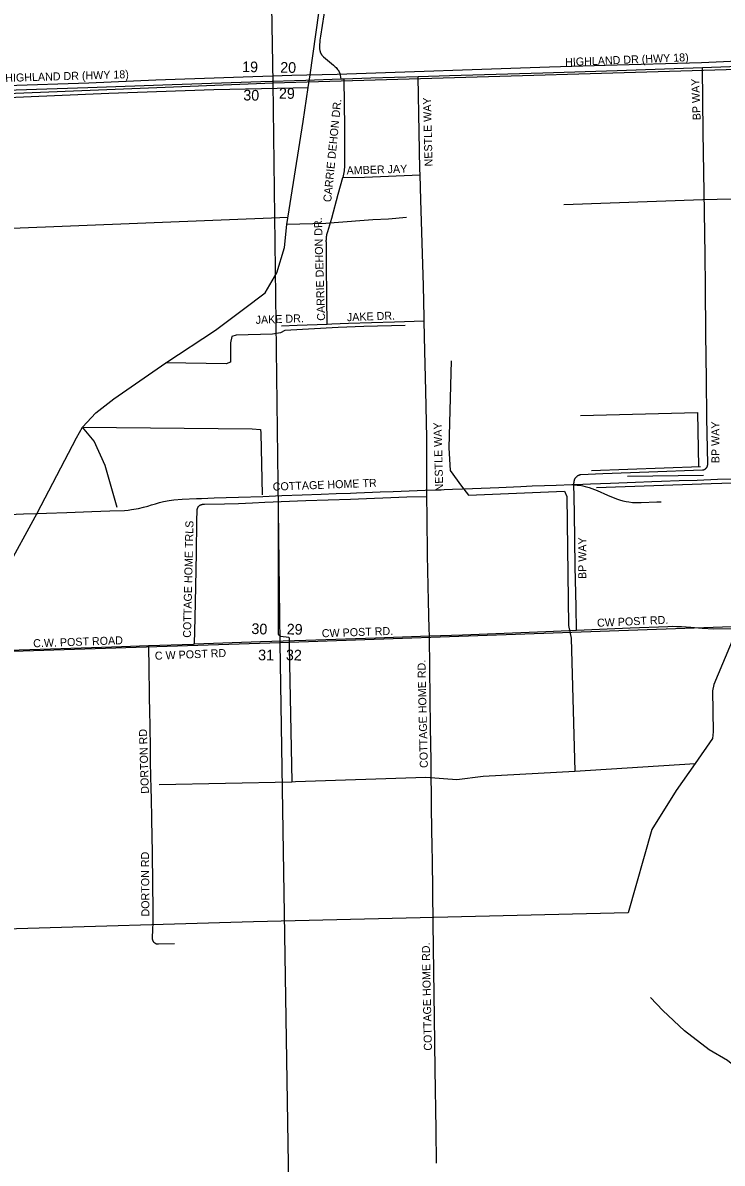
# Model space of a CAD drawing. Extents: x 1670563 to 1761545, y 515755 to 578944.
# Drawn here: x 1728380 to 1734936, y 534564 to 545252 of the extents above; entities that cross this region are included whole.
import ezdxf

# ---------------------------------------------------------------- set-up
doc = ezdxf.new("R2010")
doc.units = 0
for name, color, linetype in [('5_sectionlines', 7, 'Continuous'), ('62_text', 7, 'Continuous'), ('RR Tracks', 7, 'Continuous'), ('SHP_LINE', 7, 'Continuous'), ('STREETCL', 7, 'Continuous'), ('STRNAMES', 7, 'Continuous')]:
    doc.layers.add(name, color=color, linetype=linetype)

# ---------------------------------------------------------------- blocks, each defined once
blk = doc.blocks.new('RR TRACKS02')
at = {"layer": 'RR Tracks'}
for p, q in [((1733702, 540932), (1733889, 540938)), ((1733889, 540938), (1733968, 540942)), ((1733968, 540942), (1734123, 540946)), ((1734123, 540946), (1734277, 540952)), ((1734277, 540952), (1734366, 540955)), ((1734366, 540955), (1734534, 540961)), ((1734534, 540961), (1734701, 540967)), ((1734701, 540967), (1734893, 540974)), ((1734893, 540974), (1735037, 540979)), ((1730997, 540827), (1731176, 540834)), ((1731176, 540834), (1731317, 540840)), ((1731317, 540840), (1731451, 540844)), ((1731451, 540844), (1731509, 540847)), ((1731509, 540847), (1731658, 540853)), ((1731658, 540853), (1731731, 540855)), ((1731731, 540855), (1731851, 540860)), ((1731851, 540860), (1732000, 540865)), ((1732000, 540865), (1732152, 540871)), ((1732152, 540871), (1732250, 540875)), ((1732250, 540875), (1732408, 540882)), ((1732408, 540882), (1732596, 540889)), ((1732596, 540889), (1732842, 540898)), ((1732842, 540898), (1733048, 540907)), ((1733048, 540907), (1733154, 540912)), ((1733154, 540912), (1733271, 540915)), ((1733271, 540915), (1733381, 540920)), ((1733381, 540920), (1733528, 540924)), ((1733528, 540924), (1733630, 540929)), ((1733528, 540924), (1733578, 540920)), ((1733578, 540920), (1733602, 540918)), ((1733602, 540918), (1733630, 540912)), ((1733630, 540929), (1733702, 540932)), ((1733630, 540912), (1733653, 540907)), ((1733653, 540907), (1733688, 540896)), ((1733688, 540896), (1733764, 540869)), ((1733764, 540869), (1733861, 540826)), ((1729511, 540712), (1729552, 540723)), ((1729552, 540723), (1729586, 540734)), ((1729586, 540734), (1729623, 540745)), ((1729623, 540745), (1729660, 540756)), ((1729660, 540756), (1729699, 540765)), ((1729699, 540765), (1729752, 540774)), ((1729752, 540774), (1729796, 540781)), ((1729796, 540781), (1729875, 540788)), ((1729875, 540788), (1730007, 540793)), ((1730007, 540793), (1730056, 540795)), ((1730056, 540795), (1730172, 540799)), ((1730172, 540799), (1730287, 540802)), ((1730287, 540802), (1730402, 540806)), ((1730402, 540806), (1730630, 540814)), ((1730630, 540814), (1730808, 540821)), ((1730808, 540821), (1730997, 540827)), ((1733861, 540826), (1733946, 540790)), ((1733946, 540790), (1733973, 540781)), ((1733973, 540781), (1734004, 540773)), ((1734004, 540773), (1734035, 540766)), ((1734035, 540766), (1734062, 540762)), ((1734062, 540762), (1734096, 540757)), ((1734096, 540757), (1734175, 540755)), ((1734175, 540755), (1734323, 540762)), ((1734323, 540762), (1734363, 540764)), ((1728180, 540642), (1728385, 540649)), ((1728385, 540649), (1728519, 540653)), ((1728519, 540653), (1728602, 540657)), ((1728602, 540657), (1728791, 540663)), ((1728791, 540663), (1729027, 540671)), ((1729027, 540671), (1729195, 540677)), ((1729195, 540677), (1729332, 540682)), ((1729332, 540682), (1729368, 540686)), ((1729368, 540686), (1729400, 540690)), ((1729400, 540690), (1729421, 540693)), ((1729421, 540693), (1729463, 540701)), ((1729463, 540701), (1729511, 540712))]:
    blk.add_line(p, q, dxfattribs=at)

msp = doc.modelspace()

# ---------------------------------------------------------------- linework, layer by layer
at = {"layer": '5_sectionlines'}
for points in [[(1730876, 534163), (1730792, 539441), (1730728, 544689), (1730636, 549901), (1730504, 555211), (1730377, 560437), (1730252, 565363)], [(1725346, 544473), (1730728, 544689), (1736037, 544847), (1741283, 545034), (1742760, 545084)], [(1742760, 539838), (1741315, 539804), (1736085, 539630), (1730792, 539441), (1725294, 539263)]]:
    msp.add_lwpolyline(points, dxfattribs=at)
at = {"layer": 'SHP_LINE'}
for points in [[(1731073, 544766), (1731235, 545924)], [(1726216, 544594), (1726611, 544611), (1727526, 544646), (1728133, 544660), (1728228, 544666), (1728999, 544690), (1729626, 544719), (1730903, 544763), (1731328, 544770), (1733318, 544840), (1733839, 544855), (1734743, 544880), (1735221, 544903), (1735759, 544925), (1736878, 544968), (1737498, 544982), (1738116, 544995), (1738724, 545016), (1739929, 545046), (1741289, 545094), (1742632, 545143), (1743597, 545176)], [(1731055, 544645), (1731073, 544766)], [(1725944, 544472), (1726245, 544492), (1726640, 544519), (1727491, 544543), (1728167, 544549), (1729186, 544593), (1730170, 544627), (1730913, 544644), (1731055, 544645)], [(1730856, 543361), (1731008, 544328), (1731055, 544645)], [(1733453, 543550), (1734756, 543596), (1736088, 543626)], [(1730867, 543429), (1728200, 543320), (1728150, 543317), (1726895, 543261), (1726147, 543221)], [(1731976, 543429), (1731808, 543412), (1731662, 543406), (1731297, 543376), (1731221, 543372), (1730856, 543361)], [(1729720, 542066), (1730185, 542371), (1730447, 542568), (1730653, 542721), (1730762, 542909), (1730832, 543146), (1730856, 543361)], [(1731963, 542415), (1731575, 542406), (1731335, 542397), (1730836, 542369), (1730794, 542345), (1730721, 542334), (1730380, 542326), (1730339, 542313), (1730328, 542252), (1730328, 542124), (1730328, 542072), (1730285, 542055), (1729720, 542066)], [(1728940, 541463), (1729065, 541597), (1729234, 541729), (1729720, 542066)], [(1732396, 542083), (1732374, 541268), (1732387, 541057), (1732493, 540908), (1732559, 540824), (1733459, 540864), (1733481, 540811), (1733494, 539603), (1733521, 539484), (1733556, 538238)], [(1733607, 541572), (1734703, 541601), (1734715, 541090)], [(1728216, 540114), (1728514, 540657), (1728884, 541363), (1728940, 541463)], [(1729263, 540709), (1729153, 541102), (1729049, 541330), (1728940, 541463)], [(1728940, 541463), (1730529, 541448), (1730608, 541441), (1730611, 541405), (1730622, 540827)], [(1733710, 541057), (1734732, 541095)], [(1736125, 540971), (1734832, 540930), (1733758, 540894)], [(1734048, 541003), (1734760, 541014)], [(1730775, 540595), (1730775, 539522), (1730795, 539502), (1730875, 539494), (1730877, 539485), (1730877, 539400), (1730901, 538139)], [(1735962, 539656), (1735163, 539646), (1735105, 539616), (1735044, 539497), (1734858, 539052), (1734845, 538990), (1734850, 538607), (1734846, 538545), (1734683, 538310)], [(1733556, 538238), (1734683, 538310)], [(1734683, 538310), (1734506, 538056)], [(1730901, 538139), (1730936, 538140), (1732159, 538181), (1732449, 538159), (1732696, 538190), (1733556, 538238)], [(1734506, 538056), (1734277, 537692), (1734054, 536910), (1730543, 536826), (1728214, 536756), (1728100, 536718), (1727992, 536665), (1727922, 536626)], [(1729659, 538112), (1730901, 538139)], [(1735877, 534364), (1735618, 534872), (1735544, 534995), (1735315, 535257), (1734986, 535528), (1734814, 535626), (1734584, 535806), (1734379, 535995), (1734264, 536118)]]:
    msp.add_lwpolyline(points, dxfattribs=at)
at = {"layer": 'STREETCL'}
for points in [[(1731249, 545629), (1731169, 545127), (1731167, 545108), (1731164, 545089), (1731163, 545070), (1731162, 545050), (1731162, 545031), (1731162, 545012), (1731162, 545008), (1731162, 545004), (1731163, 545000), (1731163, 544997), (1731164, 544993), (1731165, 544989), (1731166, 544985), (1731167, 544982), (1731168, 544978), (1731169, 544974), (1731171, 544971), (1731172, 544967), (1731174, 544964), (1731176, 544961), (1731178, 544957), (1731180, 544954), (1731182, 544951), (1731184, 544948), (1731187, 544945), (1731189, 544942), (1731192, 544939), (1731194, 544936), (1731197, 544934), (1731292, 544854), (1731300, 544846), (1731308, 544839), (1731316, 544832), (1731323, 544824), (1731330, 544816), (1731337, 544807), (1731339, 544804), (1731341, 544801), (1731343, 544797), (1731345, 544794), (1731346, 544791), (1731348, 544787), (1731349, 544783), (1731351, 544780), (1731352, 544776), (1731353, 544772), (1731354, 544769), (1731354, 544765), (1731355, 544761), (1731360, 544723)], [(1734750, 544831), (1733951, 544802), (1733254, 544781), (1732380, 544756), (1732086, 544746)], [(1733570, 539560), (1733567, 539780), (1733559, 540158), (1733552, 540658), (1733546, 540939), (1733546, 540942), (1733547, 540944), (1733547, 540947), (1733547, 540950), (1733547, 540952), (1733548, 540955), (1733548, 540958), (1733549, 540960), (1733550, 540963), (1733551, 540966), (1733551, 540968), (1733552, 540971), (1733554, 540973), (1733555, 540976), (1733556, 540978), (1733557, 540981), (1733559, 540983), (1733560, 540985), (1733562, 540987), (1733563, 540990), (1733565, 540992), (1733567, 540994), (1733569, 540996), (1733571, 540998), (1733573, 541000), (1733575, 541001), (1733577, 541003), (1733579, 541005), (1733581, 541006), (1733584, 541008), (1733586, 541009), (1733588, 541011), (1733591, 541012), (1733593, 541013), (1733596, 541014), (1733598, 541015), (1733601, 541016), (1733603, 541017), (1733606, 541018), (1733609, 541018), (1733611, 541019), (1733816, 541027), (1734249, 541044), (1734751, 541062), (1734752, 541062), (1734754, 541063), (1734756, 541063), (1734758, 541063), (1734759, 541063), (1734761, 541064), (1734763, 541064), (1734765, 541065), (1734766, 541065), (1734768, 541066), (1734770, 541067), (1734771, 541068), (1734773, 541068), (1734774, 541069), (1734776, 541070), (1734777, 541071), (1734779, 541072), (1734780, 541073), (1734782, 541074), (1734783, 541075), (1734784, 541077), (1734786, 541078), (1734787, 541079), (1734788, 541081), (1734789, 541082), (1734790, 541083), (1734791, 541085), (1734792, 541086), (1734793, 541088), (1734794, 541089), (1734795, 541091), (1734796, 541093), (1734796, 541094), (1734797, 541096), (1734798, 541098), (1734798, 541099), (1734799, 541101), (1734799, 541103), (1734799, 541105), (1734800, 541106), (1734800, 541108), (1734800, 541110), (1734800, 541112), (1734800, 541113), (1734800, 541115), (1734793, 541549), (1734789, 541911), (1734784, 542335), (1734778, 542780), (1734775, 543073), (1734770, 543480), (1734765, 543848), (1734759, 544227), (1734750, 544831)], [(1735778, 544869), (1734752, 544831), (1734750, 544831)], [(1731360, 544723), (1731032, 544713), (1730612, 544698), (1729780, 544670), (1728988, 544644), (1728318, 544621), (1728159, 544616)], [(1731390, 544724), (1731360, 544723)], [(1731390, 544724), (1731396, 544272), (1731394, 543980), (1731394, 543910), (1731394, 543895), (1731393, 543879), (1731391, 543864), (1731389, 543848), (1731386, 543833), (1731383, 543818), (1731379, 543803)], [(1732086, 544746), (1731641, 544732), (1731390, 544724)], [(1732104, 543827), (1732103, 543881), (1732095, 544228), (1732086, 544746)], [(1731379, 543803), (1731583, 543807), (1732104, 543827)], [(1732142, 542456), (1732141, 542489), (1732135, 542786), (1732119, 543291), (1732110, 543594), (1732104, 543827)], [(1731234, 542425), (1731231, 542677), (1731226, 542989), (1731226, 543184), (1731225, 543193), (1731224, 543203), (1731224, 543212), (1731225, 543222), (1731225, 543231), (1731226, 543241), (1731228, 543250), (1731229, 543260), (1731231, 543269), (1731233, 543278), (1731236, 543287), (1731239, 543296), (1731275, 543420), (1731337, 543645), (1731379, 543803)], [(1732142, 542456), (1731865, 542448), (1731434, 542434), (1731275, 542427), (1731234, 542425)], [(1732168, 540813), (1732168, 540966), (1732166, 541363), (1732157, 541803), (1732149, 542175), (1732142, 542456)], [(1731234, 542425), (1731044, 542417), (1730953, 542414), (1730806, 542409)], [(1729990, 539431), (1729996, 539676), (1730002, 539968), (1730007, 540285), (1730012, 540578), (1730014, 540688), (1730015, 540690), (1730015, 540692), (1730015, 540694), (1730016, 540696), (1730016, 540698), (1730017, 540700), (1730017, 540702), (1730018, 540703), (1730019, 540705), (1730019, 540707), (1730020, 540709), (1730021, 540711), (1730022, 540712), (1730023, 540714), (1730024, 540716), (1730026, 540717), (1730027, 540719), (1730028, 540721), (1730029, 540722), (1730031, 540723), (1730032, 540725), (1730034, 540726), (1730035, 540727), (1730037, 540729), (1730038, 540730), (1730040, 540731), (1730042, 540732), (1730043, 540733), (1730045, 540734), (1730047, 540735), (1730049, 540736), (1730051, 540736), (1730053, 540737), (1730054, 540738), (1730056, 540738), (1730058, 540739), (1730060, 540739), (1730062, 540740), (1730064, 540740), (1730068, 540740), (1730072, 540741), (1730075, 540741), (1730079, 540741), (1730083, 540741), (1730269, 540743), (1730401, 540747), (1730534, 540753), (1730647, 540759), (1731033, 540775), (1731451, 540787), (1731981, 540810), (1732168, 540813)], [(1732191, 539506), (1732191, 539510), (1732190, 539573), (1732183, 539832), (1732174, 540262), (1732169, 540619), (1732168, 540813)], [(1732191, 539506), (1732503, 539517), (1733282, 539548), (1733570, 539560)], [(1733570, 539560), (1734073, 539581), (1734425, 539594), (1734468, 539596), (1734511, 539595), (1734555, 539594), (1734598, 539591), (1734641, 539587), (1734749, 539578), (1734857, 539572), (1735112, 539576), (1735565, 539587), (1735895, 539599), (1736140, 539604)], [(1729990, 539431), (1730608, 539454), (1731033, 539466), (1731686, 539487), (1732191, 539506)], [(1732257, 534563), (1732254, 534877), (1732246, 535444), (1732240, 535930), (1732234, 536365), (1732227, 536811), (1732219, 537415), (1732217, 537521), (1732212, 537887), (1732210, 538072), (1732209, 538131), (1732208, 538335), (1732202, 538652), (1732194, 539201), (1732191, 539506)], [(1726911, 539326), (1727156, 539334), (1727738, 539356), (1728444, 539378), (1729023, 539398), (1729304, 539408), (1729559, 539417)], [(1729559, 539417), (1729981, 539430), (1729990, 539431)], [(1729559, 539417), (1729567, 538753), (1729569, 538710), (1729574, 538405), (1729575, 538321), (1729580, 538070), (1729582, 537984), (1729585, 537790), (1729587, 537745), (1729589, 537666), (1729592, 537440), (1729596, 537217), (1729599, 536906), (1729599, 536837), (1729594, 536736), (1729592, 536694), (1729592, 536667), (1729593, 536665), (1729593, 536663), (1729593, 536661), (1729594, 536660), (1729594, 536658), (1729595, 536656), (1729596, 536654), (1729596, 536653), (1729597, 536651), (1729598, 536649), (1729599, 536648), (1729600, 536646), (1729601, 536644), (1729602, 536643), (1729603, 536641), (1729604, 536640), (1729605, 536638), (1729606, 536637), (1729607, 536636), (1729609, 536634), (1729610, 536633), (1729612, 536632), (1729613, 536631), (1729614, 536630), (1729616, 536629), (1729618, 536628), (1729619, 536627), (1729621, 536626), (1729622, 536625), (1729624, 536624), (1729626, 536623), (1729627, 536623), (1729629, 536622), (1729631, 536621), (1729633, 536621), (1729635, 536621), (1729636, 536620), (1729638, 536620), (1729640, 536620), (1729642, 536619), (1729644, 536619), (1729646, 536619), (1729648, 536619), (1729649, 536619), (1729651, 536619), (1729802, 536622)]]:
    msp.add_lwpolyline(points, dxfattribs=at)

# ---------------------------------------------------------------- block references
msp.add_blockref('RR TRACKS02', (0, 0), dxfattribs=at)

# ---------------------------------------------------------------- texts
at = {"layer": '62_text'}
for s, rotation, p in [('19', 358.931, (1730435, 544791)), ('20', 358.931, (1730792, 544785)), ('30', 358.931, (1730446, 544525)), ('29', 358.931, (1730780, 544542)), ('30', 357.4931, (1730521, 539525)), ('29', 358.9319, (1730853, 539520)), ('31', 358.937, (1730585, 539278)), ('32', 358.1862, (1730845, 539279))]:
    msp.add_text(s, height=100, rotation=rotation, dxfattribs=at).set_placement(p)
at = {"layer": 'STRNAMES'}
for s, rotation, p in [('HIGHLAND DR (HWY 18)', 2.317, (1733465, 544846)), ('HIGHLAND DR (HWY 18)', 1.7712, (1728216, 544698)), ('BP WAY', 92.2393, (1734735, 544341)), ('CARRIE DEHON DR.', 84.3234, (1731270, 543569)), ('NESTLE WAY', 91.3513, (1732221, 543907)), ('AMBER JAY', 1.6787, (1731416, 543831)), ('CARRIE DEHON DR.', 91.8167, (1731214, 542461)), ('JAKE DR.', 2.1262, (1731419, 542455)), ('JAKE DR.', 2.1262, (1730564, 542430)), ('NESTLE WAY', 91.497, (1732321, 540861)), ('BP WAY', 90, (1734910, 541125)), ('COTTAGE HOME TR', 2.173, (1730724, 540867)), ('COTTAGE HOME TRLS', 88.7678, (1729956, 539488)), ('BP WAY', 90, (1733662, 540039)), ('CW POST RD.', 2.5269, (1733764, 539591)), ('CW POST RD.', 1.9755, (1731184, 539493)), ('C.W. POST ROAD', 2, (1728478, 539399)), ('C W POST RD', 2.3289, (1729619, 539282)), ('COTTAGE HOME RD.', 91.316, (1732177, 538269)), ('DORTON RD', 91.8117, (1729562, 538028)), ('DORTON RD', 90.337, (1729566, 536876)), ('COTTAGE HOME RD.', 91.1628, (1732215, 535619))]:
    msp.add_text(s, height=75, rotation=rotation, dxfattribs=at).set_placement(p)

doc.saveas('drawing.dxf')
